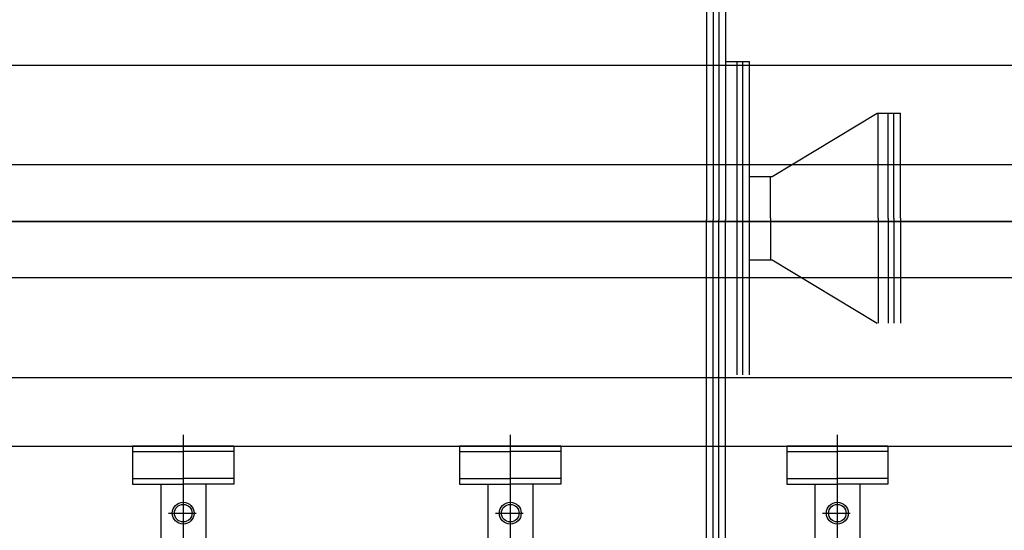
# Model space of a CAD drawing. Extents: x -11758 to 4934791, y -233543 to 1826789.
# Tile 300 of 329: x 2145397 to 2146972, y 43341 to 44157. Entities that reach past the tile are written whole.
import ezdxf

# ---------------------------------------------------------------- set-up
doc = ezdxf.new("R2010")
doc.units = 0
doc.header["$LTSCALE"] = 800
doc.header["$MEASUREMENT"] = 0
doc.layers.add('KEY PLAN', color=251, linetype='CONTINUOUS')

# ---------------------------------------------------------------- blocks, each defined once
blk = doc.blocks.new('UTCOMBINE')
at = {"layer": 'KEY PLAN'}
for p, q in [((-718920.2, 45220.3, 0), (-718920.2, 46829.6, 0)), ((-718396.9, 45220.3, 0), (-718396.9, 46829.6, 0)), ((-717873.6, 45220.3, 0), (-717873.6, 46829.6, 0)), ((-718956.2, 45299.2, 0), (-718956.2, 45726.6, 0)), ((-718884.2, 45299.2, 0), (-718884.2, 45726.6, 0)), ((-718432.9, 45299.2, 0), (-718432.9, 45726.6, 0)), ((-718360.9, 45299.2, 0), (-718360.9, 45726.6, 0)), ((-717909.6, 45299.2, 0), (-717909.6, 45726.6, 0)), ((-717837.6, 45299.2, 0), (-717837.6, 45726.6, 0)), ((-718741.2, 45506.4, 0), (-718741.2, 44876.4, 0)), ((-718730.4, 45506.4, 0), (-718730.4, 44876.4, 0)), ((-718721.4, 45506.4, 0), (-718721.4, 44876.4, 0)), ((-718710.6, 45506.4, 0), (-718710.6, 44876.4, 0)), ((-718896.4, 45345.7, 0), (-718940.7, 45345.7, 0)), ((-718373.1, 45345.7, 0), (-718417.4, 45345.7, 0)), ((-717849.8, 45345.7, 0), (-717894.1, 45345.7, 0)), ((-719001.2, 45238, 0), (-719001.2, 45299.2, 0)), ((-719001.2, 45299.2, 0), (-718920.2, 45299.2, 0)), ((-718839.2, 45299.2, 0), (-718920.2, 45299.2, 0)), ((-718839.2, 45238, 0), (-718839.2, 45299.2, 0)), ((-718477.9, 45238, 0), (-718477.9, 45299.2, 0)), ((-718477.9, 45299.2, 0), (-718396.9, 45299.2, 0)), ((-718315.9, 45299.2, 0), (-718396.9, 45299.2, 0)), ((-718315.9, 45238, 0), (-718315.9, 45299.2, 0)), ((-717954.6, 45238, 0), (-717954.6, 45299.2, 0)), ((-717954.6, 45299.2, 0), (-717873.6, 45299.2, 0)), ((-717792.6, 45299.2, 0), (-717873.6, 45299.2, 0)), ((-717792.6, 45238, 0), (-717792.6, 45299.2, 0)), ((-719001.2, 45290.2, 0), (-718920.2, 45290.2, 0)), ((-718839.2, 45290.2, 0), (-718920.2, 45290.2, 0)), ((-718477.9, 45290.2, 0), (-718396.9, 45290.2, 0)), ((-718315.9, 45290.2, 0), (-718396.9, 45290.2, 0)), ((-717954.6, 45290.2, 0), (-717873.6, 45290.2, 0)), ((-717792.6, 45290.2, 0), (-717873.6, 45290.2, 0)), ((-719001.2, 45247, 0), (-718920.2, 45247, 0)), ((-718839.2, 45247, 0), (-718920.2, 45247, 0)), ((-718477.9, 45247, 0), (-718396.9, 45247, 0)), ((-718315.9, 45247, 0), (-718396.9, 45247, 0)), ((-717954.6, 45247, 0), (-717873.6, 45247, 0)), ((-717792.6, 45247, 0), (-717873.6, 45247, 0)), ((-719337.3, 45239, 0), (-717350.3, 45239, 0)), ((-718839.2, 45238, 0), (-719001.2, 45238, 0)), ((-718315.9, 45238, 0), (-718477.9, 45238, 0)), ((-717792.6, 45238, 0), (-717954.6, 45238, 0)), ((-717350.3, 45128.8, 0), (-719997.6, 45128.8, 0)), ((-718779.6, 45124.3, 0), (-718779.6, 44623.3, 0)), ((-718768.8, 45124.3, 0), (-718768.8, 44623.3, 0)), ((-718759.8, 45124.3, 0), (-718759.8, 44623.3, 0)), ((-719021.4, 44873.8, 0), (-719021.4, 45041.9, 0)), ((-719010.6, 44873.8, 0), (-719010.6, 45041.9, 0)), ((-719001.6, 44873.8, 0), (-719001.6, 45041.9, 0)), ((-718985.3, 44873.8, 0), (-718985.3, 45041.9, 0)), ((-718815.8, 44940.3, 0), (-718984, 45041.8, 0)), ((-719341.1, 44969, 0), (-717350.3, 44969, 0)), ((-718778.4, 44940.3, 0), (-718815.8, 44940.3, 0)), ((-718813.5, 44873.8, 0), (-718813.5, 44940.3, 0)), ((-714183.1, 44878.3, 0), (-721150.5, 44878.3, 0)), ((-714634.4, 44878.8, 0), (-719983, 44878.8, 0)), ((-719021.4, 44873.8, 0), (-719021.4, 44705.8, 0)), ((-719010.6, 44873.8, 0), (-719010.6, 44705.8, 0)), ((-719001.6, 44873.8, 0), (-719001.6, 44705.8, 0)), ((-718985.3, 44873.8, 0), (-718985.3, 44705.8, 0)), ((-718813.5, 44873.8, 0), (-718813.5, 44807.3, 0)), ((-718741.2, 44449.9, 0), (-718741.2, 44876.4, 0)), ((-718730.4, 44449.9, 0), (-718730.4, 44876.4, 0)), ((-718721.4, 44449.9, 0), (-718721.4, 44876.4, 0)), ((-718710.6, 44449.9, 0), (-718710.6, 44876.4, 0)), ((-718815.8, 44807.3, 0), (-718984, 44705.8, 0)), ((-718778.4, 44807.3, 0), (-718815.8, 44807.3, 0)), ((-719341.1, 44788.5, 0), (-717350.3, 44788.5, 0)), ((-718983.7, 44705.8, 0), (-719021.4, 44705.8, 0)), ((-717047, 44628.8, 0), (-719957.4, 44628.8, 0)), ((-718741.9, 44623.3, 0), (-718779.6, 44623.3, 0))]:
    blk.add_line(p, q, dxfattribs=at)
for centre, radius in [((-718920.2, 45345.7, 0), 17.5), ((-718920.2, 45345.7, 0), 14.1), ((-718396.9, 45345.7, 0), 17.5), ((-718396.9, 45345.7, 0), 14.1), ((-717873.6, 45345.7, 0), 17.5), ((-717873.6, 45345.7, 0), 14.1)]:
    blk.add_circle(centre, radius, dxfattribs=at)

msp = doc.modelspace()

# ---------------------------------------------------------------- block references
at = {"layer": 'KEY PLAN', "rotation": 180}
msp.add_blockref('UTCOMBINE', (1427784.7, 88713.6, 0), dxfattribs=at)

doc.saveas('drawing.dxf')
